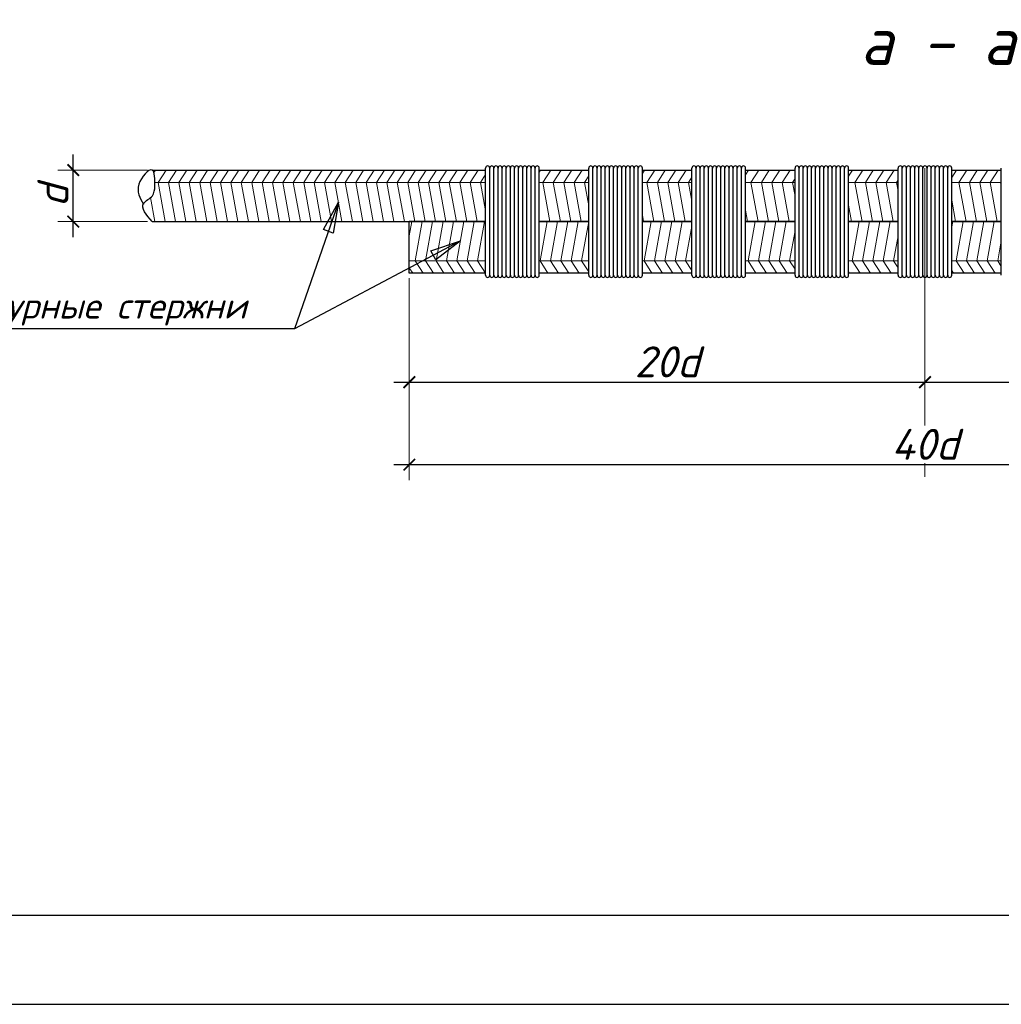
# Model space of a CAD drawing. Header units: millimetres. Extents: x -33345 to 4712671, y -3392 to 121473.
# Tile 626 of 656: x 3240289 to 3245792, y 44501 to 50022. Entities that reach past the tile are written whole.
import ezdxf

# ---------------------------------------------------------------- set-up
doc = ezdxf.new("R2010")
doc.units = ezdxf.units.MM
doc.linetypes.add('ACAD_ISO04W100', pattern=[30, 24, -3, 0, -3])
doc.layers.add('0.25', color=7, linetype='Continuous', lineweight=25)
doc.layers.add('Размеры1', color=252, linetype='Continuous', lineweight=15)
doc.layers.add('Лист', color=7, linetype='Continuous')
doc.layers.add('размеры КЖ', color=7, linetype='Continuous')
doc.styles.add('GOST 2.304', font='isocpeui.ttf')
doc.styles.add('ISOCPEUR', font='isocpeui.ttf', dxfattribs={"height": 300})
doc.dimstyles.new('SPDS$0', dxfattribs={"dimscale": 100, "dimtxt": 2.5, "dimasz": 1.5, "dimexe": 2, "dimexo": 0.625, "dimtad": 1, "dimdec": 0, "dimtxsty": 'GOST 2.304', "dimblk": '*U113', "dimcen": 0, "dimdle": 2, "dimclre": 256, "dimaunit": 1, "dimazin": 0, "dimtfac": 1, "dimtdec": 0, "dimtmove": 1, "dimatfit": 3, "dimfxl": 0.18, "dimtfill": 1, "dimtolj": 1, "dimtzin": 0, "dimlwe": -1, "dimarcsym": 0})

# ---------------------------------------------------------------- blocks, each defined once
blk = doc.blocks.new('*U328')
at = {"layer": '0.25', "color": 5, "linetype": 'Continuous', "lineweight": 25, "ltscale": 100}
blk.add_lwpolyline([(-59400, 0), (0, 0), (0, 42000), (-59400, 42000), (-59400, 0)], dxfattribs=at)
at = {"layer": '0.25', "color": 7, "linetype": 'Continuous', "lineweight": 30, "ltscale": 100}
blk.add_lwpolyline([(-57400, 500), (-500, 500), (-500, 41500), (-57400, 41500), (-57400, 500)], dxfattribs=at)
blk = doc.blocks.new('_ArchTick')
at = {"color": 0, "linetype": 'ByBlock', "const_width": 0.15}
blk.add_lwpolyline([(-0.5, -0.5), (0.5, 0.5)], dxfattribs=at)
blk = doc.blocks.new('*D309')
at = {"layer": 'Defpoints', "color": 0, "ltscale": 100, "transparency": 16777216}
for p in [(-49998830.9, 22683003.4), (-49998065.4, 22683003.4), (-49998065.4, 22682503.4)]:
    blk.add_point(p, dxfattribs=at)
at = {"layer": 'Размеры1', "color": 0, "lineweight": -2, "ltscale": 100, "transparency": 16777216}
blk.add_line((-49998830.9, 22682353.4), (-49998830.9, 22683153.4), dxfattribs=at)
at = {"layer": 'Размеры1', "ltscale": 100, "transparency": 16777216}
for p, q in [((-49998112.2, 22683003.4), (-49998980.9, 22683003.4)), ((-49998112.2, 22682503.4), (-49998980.9, 22682503.4))]:
    blk.add_line(p, q, dxfattribs=at)
at = {"layer": 'Размеры1', "color": 0, "lineweight": 0, "ltscale": 100, "transparency": 16777216, "insert": (-49999027.8, 22682753.4), "char_height": 300, "attachment_point": 5, "rotation": 90, "style": 'ISOCPEUR', "bg_fill": 3, "box_fill_scale": 1.1, "bg_fill_color": 256, "bg_fill_true_color": 13158600, "bg_fill_transparency": 0}
blk.add_mtext('\\A1;d', dxfattribs=at)
at = {"layer": 'Размеры1', "color": 0, "lineweight": -2, "ltscale": 100, "transparency": 16777216, "xscale": 112.5, "yscale": 112.5, "zscale": 112.5}
for p, rotation in [((-49998830.9, 22683003.4), 90), ((-49998830.9, 22682503.4), 270)]:
    blk.add_blockref('_ArchTick', p, dxfattribs=dict(at, rotation=rotation))
blk = doc.blocks.new('*U113')
at = {"color": 0, "linetype": 'ByBlock', "const_width": 0.15}
blk.add_lwpolyline([(-0.5, -0.5), (0.5, 0.5)], dxfattribs=at)
blk = doc.blocks.new('*D311')
at = {"layer": 'Defpoints', "color": 0, "ltscale": 100, "transparency": 16777216}
for p in [(-49995572.3, 22682003.4), (-49990572.3, 22682003.4), (-49990572.3, 22680947)]:
    blk.add_point(p, dxfattribs=at)
at = {"layer": 'Размеры1', "ltscale": 100, "transparency": 16777216}
for p, q in [((-49995572.3, 22681956.5), (-49995572.3, 22680797)), ((-49990572.3, 22681956.5), (-49990572.3, 22680797))]:
    blk.add_line(p, q, dxfattribs=at)
at = {"layer": 'Размеры1', "color": 0, "lineweight": -2, "ltscale": 100, "transparency": 16777216}
blk.add_line((-49995722.3, 22680947), (-49990422.3, 22680947), dxfattribs=at)
at = {"layer": 'Размеры1', "color": 0, "lineweight": -2, "ltscale": 100, "transparency": 16777216, "xscale": 112.5, "yscale": 112.5, "zscale": 112.5, "rotation": 180}
blk.add_blockref('_ArchTick', (-49995572.3, 22680947), dxfattribs=at)
at = {"layer": 'Размеры1', "color": 0, "lineweight": -2, "ltscale": 100, "transparency": 16777216, "xscale": 112.5, "yscale": 112.5, "zscale": 112.5}
blk.add_blockref('_ArchTick', (-49990572.3, 22680947), dxfattribs=at)
at = {"layer": 'Размеры1', "color": 0, "lineweight": 0, "ltscale": 100, "transparency": 16777216, "insert": (-49993072.3, 22681143.9), "char_height": 300, "attachment_point": 5, "style": 'ISOCPEUR', "bg_fill": 3, "box_fill_scale": 1.1, "bg_fill_color": 256, "bg_fill_true_color": 13158600, "bg_fill_transparency": 0}
blk.add_mtext('\\A1;2{\\fISOCPEUR|b0|i1|c186|p34;0d}', dxfattribs=at)
blk = doc.blocks.new('*D312')
at = {"layer": 'Defpoints', "color": 0, "ltscale": 100, "transparency": 16777216}
for p in [(-49985572.3, 22681703.4), (-49995572.3, 22681203.4), (-49985572.3, 22680147)]:
    blk.add_point(p, dxfattribs=at)
at = {"layer": 'Размеры1', "ltscale": 100, "transparency": 16777216}
for p, q in [((-49985572.3, 22681656.5), (-49985572.3, 22679997)), ((-49995572.3, 22681156.5), (-49995572.3, 22679997))]:
    blk.add_line(p, q, dxfattribs=at)
at = {"layer": 'Размеры1', "color": 0, "lineweight": -2, "ltscale": 100, "transparency": 16777216}
blk.add_line((-49995722.3, 22680147), (-49985422.3, 22680147), dxfattribs=at)
at = {"layer": 'Размеры1', "color": 0, "lineweight": -2, "ltscale": 100, "transparency": 16777216, "xscale": 112.5, "yscale": 112.5, "zscale": 112.5, "rotation": 180}
blk.add_blockref('_ArchTick', (-49995572.3, 22680147), dxfattribs=at)
at = {"layer": 'Размеры1', "color": 0, "lineweight": -2, "ltscale": 100, "transparency": 16777216, "xscale": 112.5, "yscale": 112.5, "zscale": 112.5}
blk.add_blockref('_ArchTick', (-49985572.3, 22680147), dxfattribs=at)
at = {"layer": 'Размеры1', "color": 0, "lineweight": 0, "ltscale": 100, "transparency": 16777216, "insert": (-49990572.3, 22680343.9), "char_height": 300, "attachment_point": 5, "style": 'ISOCPEUR', "bg_fill": 3, "box_fill_scale": 1.1, "bg_fill_color": 256, "bg_fill_true_color": 13158600, "bg_fill_transparency": 0}
blk.add_mtext('\\A1;40d', dxfattribs=at)
blk = doc.blocks.new('*D313')
at = {"layer": 'Defpoints', "color": 0, "ltscale": 100, "transparency": 16777216}
for p in [(-49990572.3, 22682003.4), (-49985572.3, 22682003.4), (-49985572.3, 22680947)]:
    blk.add_point(p, dxfattribs=at)
at = {"layer": 'Размеры1', "ltscale": 100, "transparency": 16777216}
for p, q in [((-49990572.3, 22681956.5), (-49990572.3, 22680797)), ((-49985572.3, 22681956.5), (-49985572.3, 22680797))]:
    blk.add_line(p, q, dxfattribs=at)
at = {"layer": 'Размеры1', "color": 0, "lineweight": -2, "ltscale": 100, "transparency": 16777216}
blk.add_line((-49990722.3, 22680947), (-49985422.3, 22680947), dxfattribs=at)
at = {"layer": 'Размеры1', "color": 0, "lineweight": -2, "ltscale": 100, "transparency": 16777216, "xscale": 112.5, "yscale": 112.5, "zscale": 112.5, "rotation": 180}
blk.add_blockref('_ArchTick', (-49990572.3, 22680947), dxfattribs=at)
at = {"layer": 'Размеры1', "color": 0, "lineweight": -2, "ltscale": 100, "transparency": 16777216, "xscale": 112.5, "yscale": 112.5, "zscale": 112.5}
blk.add_blockref('_ArchTick', (-49985572.3, 22680947), dxfattribs=at)
at = {"layer": 'Размеры1', "color": 0, "lineweight": 0, "ltscale": 100, "transparency": 16777216, "insert": (-49988072.3, 22681143.9), "char_height": 300, "attachment_point": 5, "style": 'ISOCPEUR', "bg_fill": 3, "box_fill_scale": 1.1, "bg_fill_color": 256, "bg_fill_true_color": 13158600, "bg_fill_transparency": 0}
blk.add_mtext('\\A1;2{\\fISOCPEUR|b0|i1|c186|p34;0d}', dxfattribs=at)
blk = doc.blocks.new('jsd')
at = {"color": 250, "ltscale": 15}
for p, q in [((-49994312.3, 22683003.4), (-49994312.3, 22683023.4)), ((-49993312.3, 22683003.4), (-49993312.3, 22683023.4)), ((-49992312.3, 22683003.4), (-49992312.3, 22683023.4)), ((-49991312.3, 22683003.4), (-49991312.3, 22683023.4)), ((-49990312.3, 22683003.4), (-49990312.3, 22683023.4))]:
    blk.add_line(p, q, dxfattribs=at)
at = {"color": 250, "linetype": 'ACAD_ISO04W100', "lineweight": 9, "ltscale": 60}
blk.add_line((-49990572.3, 22680028.9), (-49990572.3, 22683023.4), dxfattribs=at)
at = {"color": 250, "lineweight": 25, "ltscale": 100}
for p, q in [((-49996405.1, 22682426.2), (-49996259.6, 22682693.8)), ((-49996259.6, 22682693.8), (-49996310.1, 22682393.4)), ((-49996310.1, 22682393.4), (-49996405.1, 22682426.2)), ((-49995363.9, 22682222), (-49995075, 22682318.7)), ((-49995075, 22682318.7), (-49995316.7, 22682133.3)), ((-49995316.7, 22682133.3), (-49995363.9, 22682222))]:
    blk.add_line(p, q, dxfattribs=at)
for points in [[(-49996259.6, 22682693.8), (-49996683.9, 22681463.4)], [(-49996683.9, 22681463.4), (-50000633.9, 22681463.4)]]:
    blk.add_lwpolyline(points, dxfattribs=at)
at = {"color": 250, "ltscale": 15}
for centre in [(-49994812.3, 22683023.4), (-49994772.3, 22683023.4), (-49994732.3, 22683023.4), (-49994692.3, 22683023.4), (-49994652.3, 22683023.4), (-49994612.3, 22683023.4), (-49994572.3, 22683023.4), (-49994532.3, 22683023.4), (-49994492.3, 22683023.4), (-49994452.3, 22683023.4), (-49994412.3, 22683023.4), (-49994372.3, 22683023.4), (-49994332.3, 22683023.4), (-49993812.3, 22683023.4), (-49993772.3, 22683023.4), (-49993732.3, 22683023.4), (-49993692.3, 22683023.4), (-49993652.3, 22683023.4), (-49993612.3, 22683023.4), (-49993572.3, 22683023.4), (-49993532.3, 22683023.4), (-49993492.3, 22683023.4), (-49993452.3, 22683023.4), (-49993412.3, 22683023.4), (-49993372.3, 22683023.4), (-49993332.3, 22683023.4), (-49992812.3, 22683023.4), (-49992772.3, 22683023.4), (-49992732.3, 22683023.4), (-49992692.3, 22683023.4), (-49992652.3, 22683023.4), (-49992612.3, 22683023.4), (-49992572.3, 22683023.4), (-49992532.3, 22683023.4), (-49992492.3, 22683023.4), (-49992452.3, 22683023.4), (-49992412.3, 22683023.4), (-49992372.3, 22683023.4), (-49992332.3, 22683023.4), (-49991812.3, 22683023.4), (-49991772.3, 22683023.4), (-49991732.3, 22683023.4), (-49991692.3, 22683023.4), (-49991652.3, 22683023.4), (-49991612.3, 22683023.4), (-49991572.3, 22683023.4), (-49991532.3, 22683023.4), (-49991492.3, 22683023.4), (-49991452.3, 22683023.4), (-49991412.3, 22683023.4), (-49991372.3, 22683023.4), (-49991332.3, 22683023.4), (-49990812.3, 22683023.4), (-49990772.3, 22683023.4), (-49990732.3, 22683023.4), (-49990692.3, 22683023.4), (-49990652.3, 22683023.4), (-49990612.3, 22683023.4), (-49990572.3, 22683023.4), (-49990532.3, 22683023.4), (-49990492.3, 22683023.4), (-49990452.3, 22683023.4), (-49990412.3, 22683023.4), (-49990372.3, 22683023.4), (-49990332.3, 22683023.4)]:
    blk.add_arc(centre, 20, 0, 180, dxfattribs=at)
at = {"layer": 'размеры КЖ', "color": 250, "lineweight": 30}
for p, q in [((-49998065.4, 22683003.4), (-49994832.3, 22683003.4)), ((-49994312.3, 22683003.4), (-49993832.3, 22683003.4)), ((-49993312.3, 22683003.4), (-49992832.3, 22683003.4)), ((-49992312.3, 22683003.4), (-49991832.3, 22683003.4)), ((-49991312.3, 22683003.4), (-49990832.3, 22683003.4)), ((-49990312.3, 22683003.4), (-49989832.3, 22683003.4)), ((-49998065.4, 22682503.4), (-49994832.3, 22682503.4)), ((-49995572.3, 22682003.4), (-49995572.3, 22682503.4)), ((-49994832.3, 22682503.4), (-49995572.3, 22682503.4)), ((-49994312.3, 22682503.4), (-49993832.3, 22682503.4)), ((-49993832.3, 22682503.4), (-49994312.3, 22682503.4)), ((-49993312.3, 22682503.4), (-49992832.3, 22682503.4)), ((-49992832.3, 22682503.4), (-49993312.3, 22682503.4)), ((-49992312.3, 22682503.4), (-49991832.3, 22682503.4)), ((-49991832.3, 22682503.4), (-49992312.3, 22682503.4)), ((-49991312.3, 22682503.4), (-49990832.3, 22682503.4)), ((-49990832.3, 22682503.4), (-49991312.3, 22682503.4)), ((-49990312.3, 22682503.4), (-49989832.3, 22682503.4)), ((-49989832.3, 22682503.4), (-49990312.3, 22682503.4)), ((-49994832.3, 22682003.4), (-49995572.3, 22682003.4)), ((-49993832.3, 22682003.4), (-49994312.3, 22682003.4)), ((-49992832.3, 22682003.4), (-49993312.3, 22682003.4)), ((-49991832.3, 22682003.4), (-49992312.3, 22682003.4)), ((-49990832.3, 22682003.4), (-49991312.3, 22682003.4)), ((-49989832.3, 22682003.4), (-49990312.3, 22682003.4))]:
    blk.add_line(p, q, dxfattribs=at)
at = {"layer": 'размеры КЖ', "color": 250, "lineweight": 15}
for p, q in [((-49998048, 22682978.7), (-49998032, 22683003.4)), ((-49998008.3, 22682884.3), (-49997931.2, 22683003.4)), ((-49997907.5, 22682884.3), (-49997830.3, 22683003.4)), ((-49997806.6, 22682884.3), (-49997729.5, 22683003.4)), ((-49997705.7, 22682884.3), (-49997628.6, 22683003.4)), ((-49997604.9, 22682884.3), (-49997527.8, 22683003.4)), ((-49997504, 22682884.3), (-49997426.9, 22683003.4)), ((-49997403.2, 22682884.3), (-49997326.1, 22683003.4)), ((-49997302.3, 22682884.3), (-49997225.2, 22683003.4)), ((-49997201.5, 22682884.3), (-49997124.4, 22683003.4)), ((-49997100.6, 22682884.3), (-49997023.5, 22683003.4)), ((-49996999.8, 22682884.3), (-49996922.7, 22683003.4)), ((-49996898.9, 22682884.3), (-49996821.8, 22683003.4)), ((-49996798.1, 22682884.3), (-49996721, 22683003.4)), ((-49996697.2, 22682884.3), (-49996620.1, 22683003.4)), ((-49996596.4, 22682884.3), (-49996519.2, 22683003.4)), ((-49996495.5, 22682884.3), (-49996418.4, 22683003.4)), ((-49996394.7, 22682884.3), (-49996317.5, 22683003.4)), ((-49996293.8, 22682884.3), (-49996216.7, 22683003.4)), ((-49996193, 22682884.3), (-49996115.8, 22683003.4)), ((-49996092.1, 22682884.3), (-49996015, 22683003.4)), ((-49995991.2, 22682884.3), (-49995914.1, 22683003.4)), ((-49995890.4, 22682884.3), (-49995813.3, 22683003.4)), ((-49995789.5, 22682884.3), (-49995712.4, 22683003.4)), ((-49995688.7, 22682884.3), (-49995611.6, 22683003.4)), ((-49995587.8, 22682884.3), (-49995510.7, 22683003.4)), ((-49995487, 22682884.3), (-49995409.9, 22683003.4)), ((-49995386.1, 22682884.3), (-49995309, 22683003.4)), ((-49995285.3, 22682884.3), (-49995208.2, 22683003.4)), ((-49995184.4, 22682884.3), (-49995107.3, 22683003.4)), ((-49995083.6, 22682884.3), (-49995006.4, 22683003.4)), ((-49994982.7, 22682884.3), (-49994905.6, 22683003.4)), ((-49994881.9, 22682884.3), (-49994832.3, 22682960.8)), ((-49994312.3, 22682985.1), (-49994300.5, 22683003.4)), ((-49994276.7, 22682884.3), (-49994199.6, 22683003.4)), ((-49994175.9, 22682884.3), (-49994098.8, 22683003.4)), ((-49994075, 22682884.3), (-49993997.9, 22683003.4)), ((-49993974.2, 22682884.3), (-49993897.1, 22683003.4)), ((-49993873.3, 22682884.3), (-49993832.3, 22682947.7)), ((-49993312.3, 22682972), (-49993291.9, 22683003.4)), ((-49993268.2, 22682884.3), (-49993191.1, 22683003.4)), ((-49993167.4, 22682884.3), (-49993090.2, 22683003.4)), ((-49993066.5, 22682884.3), (-49992989.4, 22683003.4)), ((-49992965.7, 22682884.3), (-49992888.5, 22683003.4)), ((-49992312.3, 22682958.8), (-49992283.4, 22683003.4)), ((-49992259.7, 22682884.3), (-49992182.6, 22683003.4)), ((-49992158.8, 22682884.3), (-49992081.7, 22683003.4)), ((-49992058, 22682884.3), (-49991980.9, 22683003.4)), ((-49991957.1, 22682884.3), (-49991880, 22683003.4)), ((-49991312.3, 22682945.6), (-49991274.9, 22683003.4)), ((-49991251.2, 22682884.3), (-49991174, 22683003.4)), ((-49991150.3, 22682884.3), (-49991073.2, 22683003.4)), ((-49991049.5, 22682884.3), (-49990972.3, 22683003.4)), ((-49990948.6, 22682884.3), (-49990871.5, 22683003.4)), ((-49990312.3, 22682932.4), (-49990266.4, 22683003.4)), ((-49990242.6, 22682884.3), (-49990165.5, 22683003.4)), ((-49990141.8, 22682884.3), (-49990064.7, 22683003.4)), ((-49990040.9, 22682884.3), (-49989963.8, 22683003.4)), ((-49989940.1, 22682884.3), (-49989862.9, 22683003.4)), ((-49994832.3, 22682884.3), (-49998038.8, 22682884.3)), ((-49998008.3, 22682884.3), (-49997940, 22682503.4)), ((-49997907.5, 22682884.3), (-49997839.1, 22682503.4)), ((-49997806.6, 22682884.3), (-49997738.3, 22682503.4)), ((-49997705.7, 22682884.3), (-49997637.4, 22682503.4)), ((-49997604.9, 22682884.3), (-49997536.6, 22682503.4)), ((-49997504, 22682884.3), (-49997435.7, 22682503.4)), ((-49997403.2, 22682884.3), (-49997334.8, 22682503.4)), ((-49997302.3, 22682884.3), (-49997234, 22682503.4)), ((-49997201.5, 22682884.3), (-49997133.1, 22682503.4)), ((-49997100.6, 22682884.3), (-49997032.3, 22682503.4)), ((-49996999.8, 22682884.3), (-49996931.4, 22682503.4)), ((-49996898.9, 22682884.3), (-49996830.6, 22682503.4)), ((-49996798.1, 22682884.3), (-49996729.7, 22682503.4)), ((-49996697.2, 22682884.3), (-49996628.9, 22682503.4)), ((-49996596.4, 22682884.3), (-49996528, 22682503.4)), ((-49996495.5, 22682884.3), (-49996427.2, 22682503.4)), ((-49996394.7, 22682884.3), (-49996326.3, 22682503.4)), ((-49996293.8, 22682884.3), (-49996225.5, 22682503.4)), ((-49996193, 22682884.3), (-49996124.6, 22682503.4)), ((-49996092.1, 22682884.3), (-49996023.8, 22682503.4)), ((-49995991.2, 22682884.3), (-49995922.9, 22682503.4)), ((-49995890.4, 22682884.3), (-49995822.1, 22682503.4)), ((-49995789.5, 22682884.3), (-49995721.2, 22682503.4)), ((-49995688.7, 22682884.3), (-49995620.3, 22682503.4)), ((-49995587.8, 22682884.3), (-49995519.5, 22682503.4)), ((-49995487, 22682884.3), (-49995418.6, 22682503.4)), ((-49995386.1, 22682884.3), (-49995317.8, 22682503.4)), ((-49995285.3, 22682884.3), (-49995216.9, 22682503.4)), ((-49995184.4, 22682884.3), (-49995116.1, 22682503.4)), ((-49995083.6, 22682884.3), (-49995015.2, 22682503.4)), ((-49994982.7, 22682884.3), (-49994914.4, 22682503.4)), ((-49994881.9, 22682884.3), (-49994832.3, 22682607.9)), ((-49993832.3, 22682884.3), (-49994312.3, 22682884.3)), ((-49994276.7, 22682884.3), (-49994208.4, 22682503.4)), ((-49994175.9, 22682884.3), (-49994107.6, 22682503.4)), ((-49994075, 22682884.3), (-49994006.7, 22682503.4)), ((-49993974.2, 22682884.3), (-49993905.8, 22682503.4)), ((-49993873.3, 22682884.3), (-49993832.3, 22682655.4)), ((-49992832.3, 22682884.3), (-49993312.3, 22682884.3)), ((-49993268.2, 22682884.3), (-49993199.9, 22682503.4)), ((-49993167.4, 22682884.3), (-49993099, 22682503.4)), ((-49993066.5, 22682884.3), (-49992998.2, 22682503.4)), ((-49992965.7, 22682884.3), (-49992897.3, 22682503.4)), ((-49992864.8, 22682884.3), (-49992832.3, 22682934.5)), ((-49992864.8, 22682884.3), (-49992832.3, 22682703)), ((-49991832.3, 22682884.3), (-49992312.3, 22682884.3)), ((-49992259.7, 22682884.3), (-49992191.3, 22682503.4)), ((-49992158.8, 22682884.3), (-49992090.5, 22682503.4)), ((-49992058, 22682884.3), (-49991989.6, 22682503.4)), ((-49991957.1, 22682884.3), (-49991888.8, 22682503.4)), ((-49991856.3, 22682884.3), (-49991832.3, 22682921.3)), ((-49991856.3, 22682884.3), (-49991832.3, 22682750.5)), ((-49990832.3, 22682884.3), (-49991312.3, 22682884.3)), ((-49991251.2, 22682884.3), (-49991182.8, 22682503.4)), ((-49991150.3, 22682884.3), (-49991082, 22682503.4)), ((-49991049.5, 22682884.3), (-49990981.1, 22682503.4)), ((-49990948.6, 22682884.3), (-49990880.3, 22682503.4)), ((-49990847.7, 22682884.3), (-49990832.3, 22682908.1)), ((-49990847.7, 22682884.3), (-49990832.3, 22682798.1)), ((-49989832.3, 22682884.3), (-49990312.3, 22682884.3)), ((-49990242.6, 22682884.3), (-49990174.3, 22682503.4)), ((-49990141.8, 22682884.3), (-49990073.4, 22682503.4)), ((-49990040.9, 22682884.3), (-49989972.6, 22682503.4)), ((-49989940.1, 22682884.3), (-49989871.7, 22682503.4)), ((-49989839.2, 22682884.3), (-49989832.3, 22682895)), ((-49989839.2, 22682884.3), (-49989832.3, 22682845.6)), ((-49998082.6, 22682736.2), (-49998040.8, 22682503.4)), ((-49991312.3, 22682662.8), (-49991283.7, 22682503.4)), ((-49990312.3, 22682710.4), (-49990275.1, 22682503.4)), ((-49993312.3, 22682567.7), (-49993300.7, 22682503.4)), ((-49992312.3, 22682615.3), (-49992292.2, 22682503.4)), ((-49995572.3, 22682366.5), (-49995547.7, 22682503.4)), ((-49995515.2, 22682122.4), (-49995446.9, 22682503.4)), ((-49995414.4, 22682122.4), (-49995346, 22682503.4)), ((-49995313.5, 22682122.4), (-49995245.2, 22682503.4)), ((-49995212.7, 22682122.4), (-49995144.3, 22682503.4)), ((-49995111.8, 22682122.4), (-49995043.5, 22682503.4)), ((-49995011, 22682122.4), (-49994942.6, 22682503.4)), ((-49994910.1, 22682122.4), (-49994841.8, 22682503.4)), ((-49994312.3, 22682520.2), (-49994309.3, 22682503.4)), ((-49994305, 22682122.4), (-49994236.6, 22682503.4)), ((-49994204.1, 22682122.4), (-49994135.8, 22682503.4)), ((-49994103.3, 22682122.4), (-49994034.9, 22682503.4)), ((-49994002.4, 22682122.4), (-49993934.1, 22682503.4)), ((-49993901.6, 22682122.4), (-49993833.2, 22682503.4)), ((-49993296.4, 22682122.4), (-49993228.1, 22682503.4)), ((-49993195.6, 22682122.4), (-49993127.3, 22682503.4)), ((-49993094.7, 22682122.4), (-49993026.4, 22682503.4)), ((-49992993.9, 22682122.4), (-49992925.5, 22682503.4)), ((-49992287.9, 22682122.4), (-49992219.6, 22682503.4)), ((-49992187.1, 22682122.4), (-49992118.7, 22682503.4)), ((-49992086.2, 22682122.4), (-49992017.9, 22682503.4)), ((-49991985.4, 22682122.4), (-49991917, 22682503.4)), ((-49991312.3, 22682501.3), (-49991311.9, 22682503.4)), ((-49991279.4, 22682122.4), (-49991211, 22682503.4)), ((-49991178.5, 22682122.4), (-49991110.2, 22682503.4)), ((-49991077.7, 22682122.4), (-49991009.3, 22682503.4)), ((-49990976.8, 22682122.4), (-49990908.5, 22682503.4)), ((-49990312.3, 22682453.7), (-49990303.4, 22682503.4)), ((-49990270.9, 22682122.4), (-49990202.5, 22682503.4)), ((-49990170, 22682122.4), (-49990101.7, 22682503.4)), ((-49990069.2, 22682122.4), (-49990000.8, 22682503.4)), ((-49989968.3, 22682122.4), (-49989900, 22682503.4)), ((-49992893, 22682122.4), (-49992832.3, 22682461.1)), ((-49991884.5, 22682122.4), (-49991832.3, 22682413.5)), ((-49990876, 22682122.4), (-49990832.3, 22682366)), ((-49989867.4, 22682122.4), (-49989832.3, 22682318.5)), ((-49994832.3, 22682122.4), (-49995572.3, 22682122.4)), ((-49995515.2, 22682122.4), (-49995438.1, 22682003.4)), ((-49995414.4, 22682122.4), (-49995337.2, 22682003.4)), ((-49995313.5, 22682122.4), (-49995236.4, 22682003.4)), ((-49995212.7, 22682122.4), (-49995135.5, 22682003.4)), ((-49995111.8, 22682122.4), (-49995034.7, 22682003.4)), ((-49995011, 22682122.4), (-49994933.8, 22682003.4)), ((-49994910.1, 22682122.4), (-49994833, 22682003.4)), ((-49993832.3, 22682122.4), (-49994312.3, 22682122.4)), ((-49994305, 22682122.4), (-49994227.9, 22682003.4)), ((-49994204.1, 22682122.4), (-49994127, 22682003.4)), ((-49994103.3, 22682122.4), (-49994026.2, 22682003.4)), ((-49994002.4, 22682122.4), (-49993925.3, 22682003.4)), ((-49993901.6, 22682122.4), (-49993832.3, 22682015.4)), ((-49992832.3, 22682122.4), (-49993312.3, 22682122.4)), ((-49993296.4, 22682122.4), (-49993219.3, 22682003.4)), ((-49993195.6, 22682122.4), (-49993118.5, 22682003.4)), ((-49993094.7, 22682122.4), (-49993017.6, 22682003.4)), ((-49992993.9, 22682122.4), (-49992916.8, 22682003.4)), ((-49992893, 22682122.4), (-49992832.3, 22682028.6)), ((-49991832.3, 22682122.4), (-49992312.3, 22682122.4)), ((-49992287.9, 22682122.4), (-49992210.8, 22682003.4)), ((-49992187.1, 22682122.4), (-49992109.9, 22682003.4)), ((-49992086.2, 22682122.4), (-49992009.1, 22682003.4)), ((-49991985.4, 22682122.4), (-49991908.2, 22682003.4)), ((-49991884.5, 22682122.4), (-49991832.3, 22682041.8)), ((-49990832.3, 22682122.4), (-49991312.3, 22682122.4)), ((-49991279.4, 22682122.4), (-49991202.3, 22682003.4)), ((-49991178.5, 22682122.4), (-49991101.4, 22682003.4)), ((-49991077.7, 22682122.4), (-49991000.6, 22682003.4)), ((-49990976.8, 22682122.4), (-49990899.7, 22682003.4)), ((-49990876, 22682122.4), (-49990832.3, 22682055)), ((-49989832.3, 22682122.4), (-49990312.3, 22682122.4)), ((-49990270.9, 22682122.4), (-49990193.7, 22682003.4)), ((-49990170, 22682122.4), (-49990092.9, 22682003.4)), ((-49990069.2, 22682122.4), (-49989992, 22682003.4)), ((-49989968.3, 22682122.4), (-49989891.2, 22682003.4)), ((-49989867.4, 22682122.4), (-49989832.3, 22682068.1)), ((-49995572.3, 22682054.8), (-49995538.9, 22682003.4)), ((-49992312.3, 22682004.3), (-49992311.7, 22682003.4)), ((-49991312.3, 22682017.5), (-49991303.1, 22682003.4)), ((-49990312.3, 22682030.7), (-49990294.6, 22682003.4))]:
    blk.add_line(p, q, dxfattribs=at)
at = {"layer": 'размеры КЖ', "color": 250, "lineweight": 30}
blk.add_spline([(-49998065.4, 22682503.4), (-49998148.6, 22682681.4), (-49998063.9, 22682754.5), (-49998039.5, 22682851.7), (-49998065.4, 22683003.4), (-49998194.8, 22682866), (-49998151.1, 22682673.2)], degree=3, dxfattribs=at)
at = {"color": 250, "linetype": 'Continuous', "lineweight": 0, "ltscale": 100, "style": 'ISOCPEUR'}
blk.add_text('а - а', height=466.67, dxfattribs=at).set_placement((-49991201.5, 22684023.9))
at = {"lineweight": 25, "ltscale": 100, "insert": (-50000454.2, 22681813.4), "char_height": 250, "width": 3637.5, "attachment_point": 1, "style": 'ISOCPEUR'}
blk.add_mtext('\\fISOCPEUR|b0|i1|c1|p34;\\W1.0000000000;\\T1.0000000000;\\o\\lАрматурные стержни ', dxfattribs=at)
at = {"layer": 'Размеры1', "color": 250, "lineweight": 0, "ltscale": 100}
dim = blk.add_linear_dim(base=(-49998830.9, 22683003.4), p1=(-49998065.4, 22682503.4), p2=(-49998065.4, 22683003.4), angle=90, text='d', dimstyle='SPDS$0', override={"dimscale": 75, "dimlfac": 1, "dimtxsty": 'ISOCPEUR', "dimblk1": 'ArchTick', "dimblk2": 'ArchTick', "dimsah": 1, "dimtolj": 1}, dxfattribs=at)
dim.commit()
dim.dimension.update_dxf_attribs({"geometry": '*D309', "text_midpoint": (-49998830.9, 22682753.4), "dimtype": 128})
dim = blk.add_linear_dim(base=(-49990572.3, 22680947), p1=(-49995572.3, 22682003.4), p2=(-49990572.3, 22682003.4), text='2{\\fISOCPEUR|b0|i1|c186|p34;0d}', dimstyle='SPDS$0', override={"dimscale": 75, "dimlfac": 1, "dimtxsty": 'ISOCPEUR', "dimblk1": 'ArchTick', "dimblk2": 'ArchTick', "dimsah": 1, "dimtolj": 1}, dxfattribs=at)
dim.commit()
dim.dimension.update_dxf_attribs({"geometry": '*D311', "text_midpoint": (-49993072.3, 22681143.9)})
at = {"color": 250, "ltscale": 15}
for p, q in [((-49994832.3, 22681983.4), (-49994832.3, 22683023.4)), ((-49994792.3, 22681983.4), (-49994792.3, 22683023.4)), ((-49994792.3, 22681983.4), (-49994792.3, 22683023.4)), ((-49994752.3, 22681983.4), (-49994752.3, 22683023.4)), ((-49994752.3, 22681983.4), (-49994752.3, 22683023.4)), ((-49994712.3, 22681983.4), (-49994712.3, 22683023.4)), ((-49994712.3, 22681983.4), (-49994712.3, 22683023.4)), ((-49994672.3, 22681983.4), (-49994672.3, 22683023.4)), ((-49994672.3, 22681983.4), (-49994672.3, 22683023.4)), ((-49994632.3, 22681983.4), (-49994632.3, 22683023.4)), ((-49994632.3, 22681983.4), (-49994632.3, 22683023.4)), ((-49994592.3, 22681983.4), (-49994592.3, 22683023.4)), ((-49994592.3, 22681983.4), (-49994592.3, 22683023.4)), ((-49994552.3, 22681983.4), (-49994552.3, 22683023.4)), ((-49994552.3, 22681983.4), (-49994552.3, 22683023.4)), ((-49994512.3, 22681983.4), (-49994512.3, 22683023.4)), ((-49994512.3, 22681983.4), (-49994512.3, 22683023.4)), ((-49994472.3, 22681983.4), (-49994472.3, 22683023.4)), ((-49994472.3, 22681983.4), (-49994472.3, 22683023.4)), ((-49994432.3, 22681983.4), (-49994432.3, 22683023.4)), ((-49994432.3, 22681983.4), (-49994432.3, 22683023.4)), ((-49994392.3, 22681983.4), (-49994392.3, 22683023.4)), ((-49994392.3, 22681983.4), (-49994392.3, 22683023.4)), ((-49994352.3, 22681983.4), (-49994352.3, 22683023.4)), ((-49994352.3, 22681983.4), (-49994352.3, 22683023.4)), ((-49994312.3, 22681983.4), (-49994312.3, 22683023.4)), ((-49993832.3, 22681983.4), (-49993832.3, 22683023.4)), ((-49993792.3, 22681983.4), (-49993792.3, 22683023.4)), ((-49993792.3, 22681983.4), (-49993792.3, 22683023.4)), ((-49993752.3, 22681983.4), (-49993752.3, 22683023.4)), ((-49993752.3, 22681983.4), (-49993752.3, 22683023.4)), ((-49993712.3, 22681983.4), (-49993712.3, 22683023.4)), ((-49993712.3, 22681983.4), (-49993712.3, 22683023.4)), ((-49993672.3, 22681983.4), (-49993672.3, 22683023.4)), ((-49993672.3, 22681983.4), (-49993672.3, 22683023.4)), ((-49993632.3, 22681983.4), (-49993632.3, 22683023.4)), ((-49993632.3, 22681983.4), (-49993632.3, 22683023.4)), ((-49993592.3, 22681983.4), (-49993592.3, 22683023.4)), ((-49993592.3, 22681983.4), (-49993592.3, 22683023.4)), ((-49993552.3, 22681983.4), (-49993552.3, 22683023.4)), ((-49993552.3, 22681983.4), (-49993552.3, 22683023.4)), ((-49993512.3, 22681983.4), (-49993512.3, 22683023.4)), ((-49993512.3, 22681983.4), (-49993512.3, 22683023.4)), ((-49993472.3, 22681983.4), (-49993472.3, 22683023.4)), ((-49993472.3, 22681983.4), (-49993472.3, 22683023.4)), ((-49993432.3, 22681983.4), (-49993432.3, 22683023.4)), ((-49993432.3, 22681983.4), (-49993432.3, 22683023.4)), ((-49993392.3, 22681983.4), (-49993392.3, 22683023.4)), ((-49993392.3, 22681983.4), (-49993392.3, 22683023.4)), ((-49993352.3, 22681983.4), (-49993352.3, 22683023.4)), ((-49993352.3, 22681983.4), (-49993352.3, 22683023.4)), ((-49993312.3, 22681983.4), (-49993312.3, 22683023.4)), ((-49992832.3, 22681983.4), (-49992832.3, 22683023.4)), ((-49992792.3, 22681983.4), (-49992792.3, 22683023.4)), ((-49992792.3, 22681983.4), (-49992792.3, 22683023.4)), ((-49992752.3, 22681983.4), (-49992752.3, 22683023.4)), ((-49992752.3, 22681983.4), (-49992752.3, 22683023.4)), ((-49992712.3, 22681983.4), (-49992712.3, 22683023.4)), ((-49992712.3, 22681983.4), (-49992712.3, 22683023.4)), ((-49992672.3, 22681983.4), (-49992672.3, 22683023.4)), ((-49992672.3, 22681983.4), (-49992672.3, 22683023.4)), ((-49992632.3, 22681983.4), (-49992632.3, 22683023.4)), ((-49992632.3, 22681983.4), (-49992632.3, 22683023.4)), ((-49992592.3, 22681983.4), (-49992592.3, 22683023.4)), ((-49992592.3, 22681983.4), (-49992592.3, 22683023.4)), ((-49992552.3, 22681983.4), (-49992552.3, 22683023.4)), ((-49992552.3, 22681983.4), (-49992552.3, 22683023.4)), ((-49992512.3, 22681983.4), (-49992512.3, 22683023.4)), ((-49992512.3, 22681983.4), (-49992512.3, 22683023.4)), ((-49992472.3, 22681983.4), (-49992472.3, 22683023.4)), ((-49992472.3, 22681983.4), (-49992472.3, 22683023.4)), ((-49992432.3, 22681983.4), (-49992432.3, 22683023.4)), ((-49992432.3, 22681983.4), (-49992432.3, 22683023.4)), ((-49992392.3, 22681983.4), (-49992392.3, 22683023.4)), ((-49992392.3, 22681983.4), (-49992392.3, 22683023.4)), ((-49992352.3, 22681983.4), (-49992352.3, 22683023.4)), ((-49992352.3, 22681983.4), (-49992352.3, 22683023.4)), ((-49992312.3, 22681983.4), (-49992312.3, 22683023.4)), ((-49991832.3, 22681983.4), (-49991832.3, 22683023.4)), ((-49991792.3, 22681983.4), (-49991792.3, 22683023.4)), ((-49991792.3, 22681983.4), (-49991792.3, 22683023.4)), ((-49991752.3, 22681983.4), (-49991752.3, 22683023.4)), ((-49991752.3, 22681983.4), (-49991752.3, 22683023.4)), ((-49991712.3, 22681983.4), (-49991712.3, 22683023.4)), ((-49991712.3, 22681983.4), (-49991712.3, 22683023.4)), ((-49991672.3, 22681983.4), (-49991672.3, 22683023.4)), ((-49991672.3, 22681983.4), (-49991672.3, 22683023.4)), ((-49991632.3, 22681983.4), (-49991632.3, 22683023.4)), ((-49991632.3, 22681983.4), (-49991632.3, 22683023.4)), ((-49991592.3, 22681983.4), (-49991592.3, 22683023.4)), ((-49991592.3, 22681983.4), (-49991592.3, 22683023.4)), ((-49991552.3, 22681983.4), (-49991552.3, 22683023.4)), ((-49991552.3, 22681983.4), (-49991552.3, 22683023.4)), ((-49991512.3, 22681983.4), (-49991512.3, 22683023.4)), ((-49991512.3, 22681983.4), (-49991512.3, 22683023.4)), ((-49991472.3, 22681983.4), (-49991472.3, 22683023.4)), ((-49991472.3, 22681983.4), (-49991472.3, 22683023.4)), ((-49991432.3, 22681983.4), (-49991432.3, 22683023.4)), ((-49991432.3, 22681983.4), (-49991432.3, 22683023.4)), ((-49991392.3, 22681983.4), (-49991392.3, 22683023.4)), ((-49991392.3, 22681983.4), (-49991392.3, 22683023.4)), ((-49991352.3, 22681983.4), (-49991352.3, 22683023.4)), ((-49991352.3, 22681983.4), (-49991352.3, 22683023.4)), ((-49991312.3, 22681983.4), (-49991312.3, 22683023.4)), ((-49990832.3, 22681983.4), (-49990832.3, 22683023.4)), ((-49990792.3, 22681983.4), (-49990792.3, 22683023.4)), ((-49990792.3, 22681983.4), (-49990792.3, 22683023.4))]:
    blk.add_line(p, q, dxfattribs=at)
for centre in [(-49994812.3, 22681983.4), (-49994772.3, 22681983.4), (-49994732.3, 22681983.4), (-49994692.3, 22681983.4), (-49994652.3, 22681983.4), (-49994612.3, 22681983.4), (-49994572.3, 22681983.4), (-49994532.3, 22681983.4), (-49994492.3, 22681983.4), (-49994452.3, 22681983.4), (-49994412.3, 22681983.4), (-49994372.3, 22681983.4), (-49994332.3, 22681983.4), (-49993812.3, 22681983.4), (-49993772.3, 22681983.4), (-49993732.3, 22681983.4), (-49993692.3, 22681983.4), (-49993652.3, 22681983.4), (-49993612.3, 22681983.4), (-49993572.3, 22681983.4), (-49993532.3, 22681983.4), (-49993492.3, 22681983.4), (-49993452.3, 22681983.4), (-49993412.3, 22681983.4), (-49993372.3, 22681983.4), (-49993332.3, 22681983.4), (-49992812.3, 22681983.4), (-49992772.3, 22681983.4), (-49992732.3, 22681983.4), (-49992692.3, 22681983.4), (-49992652.3, 22681983.4), (-49992612.3, 22681983.4), (-49992572.3, 22681983.4), (-49992532.3, 22681983.4), (-49992492.3, 22681983.4), (-49992452.3, 22681983.4), (-49992412.3, 22681983.4), (-49992372.3, 22681983.4), (-49992332.3, 22681983.4), (-49991812.3, 22681983.4), (-49991772.3, 22681983.4), (-49991732.3, 22681983.4), (-49991692.3, 22681983.4), (-49991652.3, 22681983.4), (-49991612.3, 22681983.4), (-49991572.3, 22681983.4), (-49991532.3, 22681983.4), (-49991492.3, 22681983.4), (-49991452.3, 22681983.4), (-49991412.3, 22681983.4), (-49991372.3, 22681983.4), (-49991332.3, 22681983.4), (-49990812.3, 22681983.4)]:
    blk.add_arc(centre, 20, 180, 0, dxfattribs=at)
at = {"layer": 'Размеры1', "color": 250, "lineweight": 0, "ltscale": 100}
dim = blk.add_linear_dim(base=(-49985572.3, 22680147), p1=(-49995572.3, 22681203.4), p2=(-49985572.3, 22681703.4), text='40d', dimstyle='SPDS$0', override={"dimscale": 75, "dimlfac": 1, "dimtxsty": 'ISOCPEUR', "dimblk1": 'ArchTick', "dimblk2": 'ArchTick', "dimsah": 1, "dimtolj": 1}, dxfattribs=at)
dim.commit()
dim.dimension.update_dxf_attribs({"geometry": '*D312', "text_midpoint": (-49990572.3, 22680343.9)})
at = {"color": 250, "lineweight": 25, "ltscale": 100}
blk.add_lwpolyline([(-49995075, 22682318.7), (-49996683.9, 22681463.4)], dxfattribs=at)
at = {"layer": 'Размеры1', "color": 250, "lineweight": 0, "ltscale": 100}
dim = blk.add_linear_dim(base=(-49985572.3, 22680947), p1=(-49990572.3, 22682003.4), p2=(-49985572.3, 22682003.4), text='2{\\fISOCPEUR|b0|i1|c186|p34;0d}', dimstyle='SPDS$0', override={"dimscale": 75, "dimlfac": 1, "dimtxsty": 'ISOCPEUR', "dimblk1": 'ArchTick', "dimblk2": 'ArchTick', "dimsah": 1, "dimtolj": 1}, dxfattribs=at)
dim.commit()
dim.dimension.update_dxf_attribs({"geometry": '*D313', "text_midpoint": (-49988072.3, 22681143.9)})
at = {"color": 250, "ltscale": 15}
for p, q in [((-49990752.3, 22681983.4), (-49990752.3, 22683023.4)), ((-49990752.3, 22681983.4), (-49990752.3, 22683023.4)), ((-49990712.3, 22681983.4), (-49990712.3, 22683023.4)), ((-49990712.3, 22681983.4), (-49990712.3, 22683023.4)), ((-49990672.3, 22681983.4), (-49990672.3, 22683023.4)), ((-49990672.3, 22681983.4), (-49990672.3, 22683023.4)), ((-49990632.3, 22681983.4), (-49990632.3, 22683023.4)), ((-49990632.3, 22681983.4), (-49990632.3, 22683023.4)), ((-49990592.3, 22681983.4), (-49990592.3, 22683023.4)), ((-49990592.3, 22681983.4), (-49990592.3, 22683023.4)), ((-49990552.3, 22681983.4), (-49990552.3, 22683023.4)), ((-49990552.3, 22681983.4), (-49990552.3, 22683023.4)), ((-49990512.3, 22681983.4), (-49990512.3, 22683023.4)), ((-49990512.3, 22681983.4), (-49990512.3, 22683023.4)), ((-49990472.3, 22681983.4), (-49990472.3, 22683023.4)), ((-49990472.3, 22681983.4), (-49990472.3, 22683023.4)), ((-49990432.3, 22681983.4), (-49990432.3, 22683023.4)), ((-49990432.3, 22681983.4), (-49990432.3, 22683023.4)), ((-49990392.3, 22681983.4), (-49990392.3, 22683023.4)), ((-49990392.3, 22681983.4), (-49990392.3, 22683023.4)), ((-49990352.3, 22681983.4), (-49990352.3, 22683023.4)), ((-49990352.3, 22681983.4), (-49990352.3, 22683023.4)), ((-49990312.3, 22681983.4), (-49990312.3, 22683023.4)), ((-49989832.3, 22681983.4), (-49989832.3, 22683023.4))]:
    blk.add_line(p, q, dxfattribs=at)
for centre in [(-49990772.3, 22681983.4), (-49990732.3, 22681983.4), (-49990692.3, 22681983.4), (-49990652.3, 22681983.4), (-49990612.3, 22681983.4), (-49990572.3, 22681983.4), (-49990532.3, 22681983.4), (-49990492.3, 22681983.4), (-49990452.3, 22681983.4), (-49990412.3, 22681983.4), (-49990372.3, 22681983.4), (-49990332.3, 22681983.4)]:
    blk.add_arc(centre, 20, 180, 0, dxfattribs=at)

msp = doc.modelspace()

# ---------------------------------------------------------------- block references
at = {"layer": 'Лист', "ltscale": 100, "transparency": 33554687}
msp.add_blockref('*U328', (3294252.538, 44501.326, 1359241.5), dxfattribs=at)

# ---------------------------------------------------------------- next in the draw order: block references
at = {"color": 7, "true_color": 0xffffff, "xscale": 0.5780932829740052, "yscale": 0.5780932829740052, "zscale": 0.5780932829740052}
msp.add_blockref('jsd', (32144577.876, -13063713.429, 1359241.5), dxfattribs=at)

doc.saveas('drawing.dxf')
